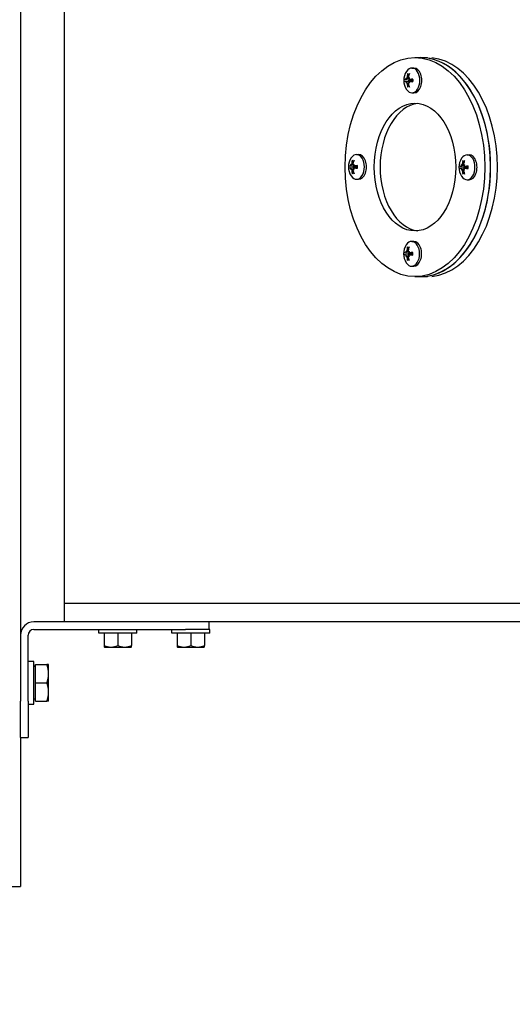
# Model space of a CAD drawing. Header units: inches. Extents: x 18 to 846, y -44 to 561.
# Tile 285 of 642: x 276.45 to 283.2, y 452.57 to 466.06. Entities that reach past the tile are written whole.
import ezdxf

# ---------------------------------------------------------------- set-up
doc = ezdxf.new("R2010")
doc.units = ezdxf.units.IN
doc.header["$LTSCALE"] = 24
doc.header["$MEASUREMENT"] = 0
doc.layers.add('Dimension (ANSI)', color=7, linetype='Continuous', lineweight=25)
doc.layers.add('Visible (ANSI)', color=7, linetype='Continuous', lineweight=30)
doc.styles.add('Note Text (ANSI)', font='tahoma.ttf')
doc.dimstyles.new('SB Fraction-16 (ANSI)', dxfattribs={"dimscale": 24, "dimtxt": 0.125, "dimasz": 0.098425, "dimexe": 0.125, "dimexo": 0.0625, "dimgap": 0.031496, "dimtad": 0, "dimtih": 1, "dimtoh": 1, "dimdec": 4, "dimrnd": 1e-08, "dimzin": 0, "dimdsep": 46, "dimlunit": 5, "dimtxsty": 'Note Text (ANSI)', "dimcen": 0.09, "dimdle": 0.393701, "dimclrd": 256, "dimclre": 256, "dimclrt": 256, "dimadec": 0, "dimazin": 3, "dimtfac": 0.96, "dimtofl": 0, "dimtmove": 0, "dimatfit": 3, "dimfxl": 1, "dimfrac": 2, "dimtolj": 1, "dimtzin": 12, "dimlwd": -1, "dimlwe": -1, "dimarcsym": 0})

# ---------------------------------------------------------------- blocks, each defined once
blk = doc.blocks.new('*D18')
at = {"layer": 'Defpoints', "color": 0, "transparency": 16777216}
for p in [(336.178, 524.056), (247.36, 404.056), (336.178, 404.056)]:
    blk.add_point(p, dxfattribs=at)
at = {"layer": 'Dimension (ANSI)', "transparency": 16777216}
for p, q in [((334.678, 524.056), (244.36, 524.056)), ((247.36, 521.694), (247.36, 466.375)), ((247.36, 406.419), (247.36, 461.738)), ((334.678, 404.056), (244.36, 404.056))]:
    blk.add_line(p, q, dxfattribs=at)
for points in [[(246.966, 521.694), (247.753, 521.694), (247.36, 524.056)], [(246.966, 406.419), (247.753, 406.419), (247.36, 404.056)]]:
    blk.add_solid(points, dxfattribs=at)
at = {"layer": 'Dimension (ANSI)', "transparency": 16777216, "insert": (244.292, 465.619), "char_height": 3, "attachment_point": 1, "style": 'Note Text (ANSI)'}
blk.add_mtext('\\A1;120', dxfattribs=at)

msp = doc.modelspace()

# ---------------------------------------------------------------- linework, layer by layer
at = {"layer": 'Visible (ANSI)'}
for p, q in [((276.45653, 470.49001), (276.45653, 457.62281)), ((277.05543, 470.05641), (277.05543, 458.05641)), ((281.8663, 465.537), (281.94682, 465.537)), ((281.94682, 465.537), (282.03812, 465.537)), ((281.82472, 465.3945), (281.8526, 465.3945)), ((281.73823, 465.23725), (281.81045, 465.22902)), ((281.74901, 465.25569), (281.78254, 465.25187)), ((281.78218, 465.25571), (281.78774, 465.25507)), ((281.79467, 465.23729), (281.8353, 465.23266)), ((281.73823, 465.21175), (281.81045, 465.21998)), ((281.74901, 465.19331), (281.78254, 465.19713)), ((281.78218, 465.19329), (281.78774, 465.19393)), ((281.79467, 465.21172), (281.8353, 465.21634)), ((281.82472, 465.0545), (281.8526, 465.0545)), ((281.06506, 464.20965), (281.09294, 464.20965)), ((282.581, 464.20436), (282.60888, 464.20436)), ((280.97857, 464.0524), (281.05079, 464.04417)), ((280.97857, 464.0269), (281.05079, 464.03513)), ((280.98935, 464.07084), (281.02288, 464.06702)), ((281.02252, 464.07086), (281.02808, 464.07023)), ((281.03501, 464.05244), (281.07564, 464.04781)), ((281.03501, 464.02687), (281.07564, 464.0315)), ((282.49451, 464.04711), (282.56673, 464.03888)), ((282.49451, 464.0216), (282.56673, 464.02983)), ((282.50529, 464.06554), (282.53882, 464.06172)), ((282.53846, 464.06556), (282.54402, 464.06493)), ((282.55095, 464.04714), (282.59158, 464.04251)), ((282.55095, 464.02157), (282.59158, 464.0262)), ((280.98935, 464.00847), (281.02288, 464.01229)), ((281.02252, 464.00845), (281.02808, 464.00908)), ((282.50529, 464.00317), (282.53882, 464.00699)), ((282.53846, 464.00315), (282.54402, 464.00378)), ((281.06506, 463.86965), (281.09294, 463.86965)), ((282.581, 463.86436), (282.60888, 463.86436)), ((281.82134, 463.01951), (281.84922, 463.01951)), ((281.73485, 462.86226), (281.80707, 462.85403)), ((281.73485, 462.83676), (281.80707, 462.84499)), ((281.74563, 462.88069), (281.77915, 462.87687)), ((281.74563, 462.81832), (281.77915, 462.82214)), ((281.7788, 462.88071), (281.78436, 462.88008)), ((281.7788, 462.8183), (281.78436, 462.81893)), ((281.79129, 462.86229), (281.83192, 462.85766)), ((281.79129, 462.83672), (281.83192, 462.84135)), ((281.82134, 462.67951), (281.84922, 462.67951)), ((281.8663, 462.537), (281.94682, 462.537)), ((281.94682, 462.537), (282.03812, 462.537)), ((297.19931, 458.05641), (277.05542, 458.05641)), ((277.05542, 458.05641), (277.05542, 457.80641)), ((277.5304, 457.80641), (276.64013, 457.80641)), ((276.64013, 457.70181), (278.72052, 457.70181)), ((297.19931, 457.80641), (277.5304, 457.80641)), ((277.53194, 457.65181), (277.53194, 457.70181)), ((278.05194, 457.65181), (278.05194, 457.70181)), ((278.53194, 457.65181), (278.53194, 457.70181)), ((279.05194, 457.70181), (278.72052, 457.70181)), ((279.04194, 457.80641), (279.04194, 457.70181)), ((279.05194, 457.65181), (279.05194, 457.70181)), ((276.45653, 457.62281), (276.45653, 456.7208)), ((276.56113, 456.7208), (276.56113, 457.62281)), ((278.05194, 457.65181), (277.53194, 457.65181)), ((277.60444, 457.65181), (277.60444, 457.48491)), ((277.79194, 457.65181), (277.79194, 457.48491)), ((277.97944, 457.65181), (277.97944, 457.48491)), ((279.05194, 457.65181), (278.53194, 457.65181)), ((278.60444, 457.65181), (278.60444, 457.48491)), ((278.79194, 457.65181), (278.79194, 457.48491)), ((278.97944, 457.65181), (278.97944, 457.48491)), ((277.60444, 457.48491), (277.60444, 457.46447)), ((277.60823, 457.46181), (277.69819, 457.46181)), ((277.69819, 457.46181), (277.88569, 457.46181)), ((277.88569, 457.46181), (277.97565, 457.46181)), ((277.97944, 457.46447), (277.97944, 457.48491)), ((278.60444, 457.48491), (278.60444, 457.46447)), ((278.60823, 457.46181), (278.69819, 457.46181)), ((278.69819, 457.46181), (278.88569, 457.46181)), ((278.88569, 457.46181), (278.97565, 457.46181)), ((278.97944, 457.46447), (278.97944, 457.48491)), ((276.63913, 457.2625), (276.56113, 457.2625)), ((276.63913, 456.67991), (276.63913, 457.2625)), ((276.66413, 457.19861), (276.63913, 457.19861)), ((276.66413, 457.196), (276.63913, 457.196)), ((276.66413, 457.22365), (276.81993, 457.22365)), ((276.66413, 457.22358), (276.66413, 457.22365)), ((276.66413, 457.22358), (276.81993, 457.22358)), ((276.66413, 457.22103), (276.66413, 457.22358)), ((276.66413, 457.22103), (276.81993, 457.22103)), ((276.66413, 457.22096), (276.66413, 457.22103)), ((276.66413, 457.22096), (276.81993, 457.22096)), ((276.66413, 456.97093), (276.66413, 457.22096)), ((276.84226, 457.221), (276.84226, 457.22361)), ((276.84226, 457.09594), (276.84226, 457.221)), ((276.84226, 456.84594), (276.84226, 457.09594)), ((276.66413, 456.72096), (276.66413, 456.97093)), ((276.66413, 456.97093), (276.81993, 456.97093)), ((276.66413, 456.746), (276.63913, 456.746)), ((276.84226, 456.721), (276.84226, 456.84594)), ((276.45653, 456.2208), (276.45653, 456.7208)), ((276.56113, 456.7208), (276.56113, 456.2208)), ((276.56113, 456.67991), (276.63913, 456.67991)), ((276.66413, 456.72096), (276.81993, 456.72096)), ((276.45653, 456.2208), (276.45653, 454.18159)), ((276.45653, 456.2208), (276.56113, 456.2208))]:
    msp.add_line(p, q, dxfattribs=at)
for centre, radius, start, end in [((281.93343, 465.2245), 0.221, 146.104293, 213.895707), ((281.17377, 464.03965), 0.221, 146.104293, 213.895707), ((282.6897, 464.03436), 0.221, 146.104293, 213.895707), ((281.93004, 462.84951), 0.221, 146.104293, 213.895707), ((276.64013, 457.62281), 0.1836, 90, 180), ((276.64013, 457.62281), 0.079, 90, 180), ((277.79194, 457.72697), 0.32259, 234.462322, 235.284996), ((277.79194, 457.72697), 0.32259, 304.715004, 305.537678), ((278.79194, 457.72697), 0.32259, 234.462322, 235.284996), ((278.79194, 457.72697), 0.32259, 304.715004, 305.537678)]:
    msp.add_arc(centre, radius, start, end, dxfattribs=at)
for major_axis in [(0, 1.5), (0, 0.875)]:
    msp.add_ellipse((281.8663, 464.037), major_axis=major_axis, ratio=0.6382918, dxfattribs=at)
for centre, major_axis, ratio, start_param, end_param in [((281.94682, 464.037), (0, 1.5), 0.6382918, 3.14159265, 6.28318531), ((281.94682, 464.037), (0, -1.5), 0.6382918, 0, 3.14159265), ((282.03843, 464.037), (0, -1.5), 0.6382918, 0.06412972, 3.07746294), ((281.82472, 465.2245), (0, 0.17), 0.6382918, 2.38181299, 7.04296497), ((281.8526, 465.2245), (0, 0.17), 0.6382918, 3.14159265, 6.28318531), ((281.93132, 465.21168), (-0.21771, 0.03569), 0.0582376, 0.25974331, 0.48495563), ((281.85637, 465.15604), (0.1296, -0.14589), 0.1125532, 3.81160209, 3.86400804), ((281.93719, 465.28268), (-0.19473, 0.01262), 0.82715532, 0.21064521, 0.26305116), ((281.726, 465.25179), (-0.02189, -0.00689), 0.43578203, 2.6169755, 2.90720155), ((281.94074, 465.22643), (0.05618, -0.21334), 0.81399498, 4.07051828, 4.2957306), ((281.92437, 465.22643), (0.04587, 0.2158), 0.70273339, 1.28835825, 1.51357057), ((281.93063, 465.15604), (0.19498, -0.00796), 0.750845, 2.3947885, 2.44719445), ((281.77091, 465.26759), (-0.02121, 0.00809), 0.40419729, 2.41685909, 2.69847912), ((281.8498, 465.28268), (-0.11144, -0.16019), 0.18886353, 4.97551307, 5.02791903), ((281.93378, 465.21168), (-0.22053, -0.00612), 0.16949919, 5.15126076, 5.37647308), ((281.93132, 465.23732), (-0.21771, -0.03569), 0.0582376, 5.79822967, 6.02344199), ((281.93719, 465.16633), (-0.19473, -0.01262), 0.82715532, 6.02013414, 6.0725401), ((281.85637, 465.29296), (-0.1296, -0.14589), 0.1125532, 5.56076992, 5.61317588), ((281.726, 465.19722), (0.02189, -0.00689), 0.43578203, 0.2343911, 0.52461719), ((281.94074, 465.22258), (-0.05618, -0.21334), 0.81399498, 5.12904736, 5.35425968), ((281.92437, 465.22258), (-0.04587, 0.2158), 0.70273339, 1.62802208, 1.8532344), ((281.93063, 465.29296), (-0.19498, -0.00796), 0.750845, 0.6943982, 0.74680416), ((281.77091, 465.18141), (0.02121, 0.00809), 0.40419729, 0.44311353, 0.7247336), ((281.8498, 465.16633), (0.11144, -0.16019), 0.18886353, 4.39685893, 4.44926489), ((281.93378, 465.23732), (0.22053, -0.00612), 0.16949919, 4.04830488, 4.2735172), ((281.83944, 465.2245), (0, 0.04718), 0.6382918, 1.47245653, 1.66913612), ((281.94682, 464.037), (0, 0.875), 0.6382918, 0.07214829, 3.06944437), ((281.06506, 464.03965), (0, 0.17), 0.6382918, 2.38181299, 7.04296497), ((281.09294, 464.03965), (0, 0.17), 0.6382918, 3.14159265, 6.28318531), ((282.581, 464.03436), (0, 0.17), 0.6382918, 2.38181299, 7.04296497), ((282.60888, 464.03436), (0, 0.17), 0.6382918, 3.14159265, 6.28318531), ((281.17166, 464.02683), (-0.21771, 0.03569), 0.0582376, 0.25974331, 0.48495563), ((281.17166, 464.05247), (-0.21771, -0.03569), 0.0582376, 5.79822967, 6.02344199), ((281.09671, 463.97119), (0.1296, -0.14589), 0.1125532, 3.81160209, 3.86400804), ((281.17753, 464.09783), (-0.19473, 0.01262), 0.82715532, 0.21064521, 0.26305116), ((280.96634, 464.06694), (-0.02189, -0.00689), 0.43578203, 2.6169755, 2.90720155), ((281.18108, 464.04158), (0.05618, -0.21334), 0.81399498, 4.07051828, 4.2957306), ((281.16471, 464.04158), (0.04587, 0.2158), 0.70273339, 1.28835825, 1.51357057), ((281.17097, 463.97119), (0.19498, -0.00796), 0.750845, 2.3947885, 2.44719445), ((281.01125, 464.08274), (-0.02121, 0.00809), 0.40419729, 2.41685909, 2.69847912), ((281.09014, 464.09783), (-0.11144, -0.16019), 0.18886353, 4.97551307, 5.02791903), ((281.17412, 464.02683), (-0.22053, -0.00612), 0.16949919, 5.15126076, 5.37647308), ((281.17412, 464.05247), (0.22053, -0.00612), 0.16949919, 4.04830488, 4.2735172), ((281.07978, 464.03965), (0, 0.04718), 0.6382918, 1.47245653, 1.66913612), ((282.6876, 464.02153), (-0.21771, 0.03569), 0.0582376, 0.25974331, 0.48495563), ((282.6876, 464.04718), (-0.21771, -0.03569), 0.0582376, 5.79822967, 6.02344199), ((282.61264, 463.9659), (0.1296, -0.14589), 0.1125532, 3.81160209, 3.86400804), ((282.69347, 464.09253), (-0.19473, 0.01262), 0.82715532, 0.21064521, 0.26305116), ((282.48227, 464.06164), (-0.02189, -0.00689), 0.43578203, 2.6169755, 2.90720155), ((282.69702, 464.03628), (0.05618, -0.21334), 0.81399498, 4.07051828, 4.2957306), ((282.68065, 464.03628), (0.04587, 0.2158), 0.70273339, 1.28835825, 1.51357057), ((282.68691, 463.9659), (0.19498, -0.00796), 0.750845, 2.3947885, 2.44719445), ((282.52719, 464.07744), (-0.02121, 0.00809), 0.40419729, 2.41685909, 2.69847912), ((282.60608, 464.09253), (-0.11144, -0.16019), 0.18886353, 4.97551307, 5.02791903), ((282.69006, 464.02153), (-0.22053, -0.00612), 0.16949919, 5.15126076, 5.37647308), ((282.69006, 464.04718), (0.22053, -0.00612), 0.16949919, 4.04830488, 4.2735172), ((282.59572, 464.03436), (0, 0.04718), 0.6382918, 1.47245653, 1.66913612), ((281.17753, 463.98148), (-0.19473, -0.01262), 0.82715532, 6.02013414, 6.0725401), ((281.09671, 464.10811), (-0.1296, -0.14589), 0.1125532, 5.56076992, 5.61317588), ((280.96634, 464.01237), (0.02189, -0.00689), 0.43578203, 0.2343911, 0.52461719), ((281.18108, 464.03773), (-0.05618, -0.21334), 0.81399498, 5.12904736, 5.35425968), ((281.16471, 464.03773), (-0.04587, 0.2158), 0.70273339, 1.62802208, 1.8532344), ((281.17097, 464.10811), (-0.19498, -0.00796), 0.750845, 0.6943982, 0.74680416), ((281.01125, 463.99657), (0.02121, 0.00809), 0.40419729, 0.44311353, 0.7247336), ((281.09014, 463.98148), (0.11144, -0.16019), 0.18886353, 4.39685893, 4.44926489), ((282.69347, 463.97618), (-0.19473, -0.01262), 0.82715532, 6.02013414, 6.0725401), ((282.61264, 464.10281), (-0.1296, -0.14589), 0.1125532, 5.56076992, 5.61317588), ((282.48227, 464.00707), (0.02189, -0.00689), 0.43578203, 0.2343911, 0.52461719), ((282.69702, 464.03243), (-0.05618, -0.21334), 0.81399498, 5.12904736, 5.35425968), ((282.68065, 464.03243), (-0.04587, 0.2158), 0.70273339, 1.62802208, 1.8532344), ((282.68691, 464.10281), (-0.19498, -0.00796), 0.750845, 0.6943982, 0.74680416), ((282.52719, 463.99127), (0.02121, 0.00809), 0.40419729, 0.44311353, 0.7247336), ((282.60608, 463.97618), (0.11144, -0.16019), 0.18886353, 4.39685893, 4.44926489), ((281.82134, 462.84951), (0, 0.17), 0.6382918, 2.38181299, 7.04296497), ((281.93736, 462.85143), (0.05618, -0.21334), 0.81399498, 4.07051828, 4.2957306), ((281.92099, 462.85143), (0.04587, 0.2158), 0.70273339, 1.28835825, 1.51357057), ((281.84922, 462.84951), (0, 0.17), 0.6382918, 3.14159265, 6.28318531), ((281.92794, 462.83669), (-0.21771, 0.03569), 0.0582376, 0.25974331, 0.48495563), ((281.92794, 462.86233), (-0.21771, -0.03569), 0.0582376, 5.79822967, 6.02344199), ((281.85298, 462.78105), (0.1296, -0.14589), 0.1125532, 3.81160209, 3.86400804), ((281.93381, 462.90768), (-0.19473, 0.01262), 0.82715532, 0.21064521, 0.26305116), ((281.93381, 462.79133), (-0.19473, -0.01262), 0.82715532, 6.02013414, 6.0725401), ((281.85298, 462.91797), (-0.1296, -0.14589), 0.1125532, 5.56076992, 5.61317588), ((281.72261, 462.87679), (-0.02189, -0.00689), 0.43578203, 2.6169755, 2.90720155), ((281.72261, 462.82222), (0.02189, -0.00689), 0.43578203, 0.2343911, 0.52461719), ((281.92725, 462.78105), (0.19498, -0.00796), 0.750845, 2.3947885, 2.44719445), ((281.76753, 462.89259), (-0.02121, 0.00809), 0.40419729, 2.41685909, 2.69847912), ((281.92725, 462.91797), (-0.19498, -0.00796), 0.750845, 0.6943982, 0.74680416), ((281.76753, 462.80642), (0.02121, 0.00809), 0.40419729, 0.44311353, 0.7247336), ((281.84642, 462.90768), (-0.11144, -0.16019), 0.18886353, 4.97551307, 5.02791903), ((281.84642, 462.79133), (0.11144, -0.16019), 0.18886353, 4.39685893, 4.44926489), ((281.9304, 462.83669), (-0.22053, -0.00612), 0.16949919, 5.15126076, 5.37647308), ((281.9304, 462.86233), (0.22053, -0.00612), 0.16949919, 4.04830488, 4.2735172), ((281.83606, 462.84951), (0, 0.04718), 0.6382918, 1.47245653, 1.66913612), ((281.93736, 462.84758), (-0.05618, -0.21334), 0.81399498, 5.12904736, 5.35425968), ((281.92099, 462.84758), (-0.04587, 0.2158), 0.70273339, 1.62802208, 1.8532344), ((277.69819, 457.72697), (0, -0.26517), 0.8660254, 5.86265097, 6.28318531), ((277.69819, 457.72697), (0, -0.26517), 0.8660254, 0, 0.42053434), ((277.88569, 457.72697), (0, -0.26517), 0.8660254, 5.86265097, 6.28318531), ((277.88569, 457.72697), (0, -0.26517), 0.8660254, 0, 0.42053434), ((278.69819, 457.72697), (0, -0.26517), 0.8660254, 5.86265097, 6.28318531), ((278.69819, 457.72697), (0, -0.26517), 0.8660254, 0, 0.42053434), ((278.88569, 457.72697), (0, -0.26517), 0.8660254, 5.86265097, 6.28318531), ((278.88569, 457.72697), (0, -0.26517), 0.8660254, 0, 0.42053434), ((276.34283, 454.18159), (0.1137, 0), 0.00024343, 4.71238898, 6.28318531)]:
    msp.add_ellipse(centre, major_axis=major_axis, ratio=ratio, start_param=start_param, end_param=end_param, dxfattribs=at)
for points, knots in [([(281.74645, 465.25297), (281.74643, 465.25216), (281.74639, 465.25135), (281.74614, 465.24891), (281.74581, 465.24715), (281.74486, 465.24391), (281.74423, 465.24242), (281.74289, 465.24006), (281.74208, 465.23902), (281.74039, 465.23763), (281.73951, 465.23727), (281.7384, 465.23722), (281.73807, 465.23726), (281.73775, 465.23735)], [-0.1901456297, -0.1901456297, -0.1901456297, -0.1901456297, -0.1840903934, -0.1840903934, -0.1714561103, -0.1714561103, -0.1588218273, -0.1588218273, -0.146040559, -0.146040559, -0.1332592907, -0.1332592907, -0.1280140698, -0.1280140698, -0.1280140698, -0.1280140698]), ([(281.7592, 465.27095), (281.75905, 465.2693), (281.75871, 465.26748), (281.75767, 465.26402), (281.75696, 465.26238), (281.75543, 465.25971), (281.75452, 465.25849), (281.75258, 465.25668), (281.75156, 465.25609), (281.74985, 465.25561), (281.74903, 465.25561), (281.74828, 465.25584)], [0, 0, 0, 0, 0.0130054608, 0.0130054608, 0.0260109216, 0.0260109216, 0.0386519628, 0.0386519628, 0.0512930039, 0.0512930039, 0.0619799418, 0.0619799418, 0.0619799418, 0.0619799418]), ([(281.77212, 465.30684), (281.77145, 465.30722), (281.77075, 465.30776), (281.76955, 465.30903), (281.7689, 465.31001), (281.76809, 465.31185), (281.76778, 465.31303), (281.76759, 465.31503), (281.76767, 465.31621), (281.76793, 465.31727), (281.76797, 465.3174), (281.768, 465.31752)], [0.0709805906, 0.0709805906, 0.0709805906, 0.0709805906, 0.0772959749, 0.0772959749, 0.0850011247, 0.0850011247, 0.0927131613, 0.0927131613, 0.1004299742, 0.1004299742, 0.1014788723, 0.1014788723, 0.1014788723, 0.1014788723]), ([(281.78463, 465.25584), (281.78401, 465.25571), (281.78341, 465.25565), (281.78163, 465.25569), (281.7804, 465.25604), (281.77824, 465.2574), (281.77732, 465.25841), (281.77596, 465.26076), (281.77544, 465.26224), (281.77493, 465.26549), (281.77495, 465.26725), (281.77528, 465.26956), (281.77542, 465.27026), (281.77559, 465.27095)], [-0.1901456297, -0.1901456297, -0.1901456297, -0.1901456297, -0.1840903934, -0.1840903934, -0.1714561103, -0.1714561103, -0.1588218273, -0.1588218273, -0.146040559, -0.146040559, -0.1332592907, -0.1332592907, -0.1280140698, -0.1280140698, -0.1280140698, -0.1280140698]), ([(281.79704, 465.23735), (281.7957, 465.23713), (281.79426, 465.23722), (281.79159, 465.23813), (281.79036, 465.23895), (281.78842, 465.24098), (281.78757, 465.2423), (281.78641, 465.24532), (281.7861, 465.24702), (281.786, 465.25003), (281.78614, 465.25152), (281.78646, 465.25297)], [-0.2102606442, -0.2102606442, -0.2102606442, -0.2102606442, -0.1972551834, -0.1972551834, -0.1842497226, -0.1842497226, -0.1716086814, -0.1716086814, -0.1589676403, -0.1589676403, -0.1482807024, -0.1482807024, -0.1482807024, -0.1482807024]), ([(281.82683, 465.23362), (281.8258, 465.23273), (281.82467, 465.23198), (281.82173, 465.23041), (281.81961, 465.22967), (281.81524, 465.22885), (281.81299, 465.22878), (281.81093, 465.22897), (281.81077, 465.22899), (281.81061, 465.229), (281.81045, 465.22902)], [-0.0444963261, -0.0444963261, -0.0444963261, -0.0444963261, -0.0339696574, -0.0339696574, -0.0169848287, -0.0169848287, 0, 0, 0, 0.0013276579, 0.0013276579, 0.0013276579, 0.0013276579]), ([(281.83446, 465.24151), (281.83445, 465.24165), (281.83457, 465.24181), (281.83509, 465.24212), (281.83565, 465.24231), (281.83693, 465.24261), (281.83787, 465.24277), (281.83888, 465.24289), (281.83901, 465.2429), (281.83913, 465.24292)], [0.0789640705, 0.0789640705, 0.0789640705, 0.0789640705, 0.0850011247, 0.0850011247, 0.0927131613, 0.0927131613, 0.1004299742, 0.1004299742, 0.1014788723, 0.1014788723, 0.1014788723, 0.1014788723]), ([(281.83446, 465.24151), (281.83475, 465.23928), (281.83498, 465.23702), (281.83533, 465.23249), (281.83544, 465.23021), (281.83556, 465.22564), (281.83556, 465.22336), (281.83544, 465.21879), (281.83533, 465.21651), (281.83498, 465.21198), (281.83475, 465.20973), (281.83446, 465.20749)], [4.513337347, 4.513337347, 4.513337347, 4.513337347, 4.592958, 4.592958, 4.672578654, 4.672578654, 4.752199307, 4.752199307, 4.83181996, 4.83181996, 4.911440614, 4.911440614, 4.911440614, 4.911440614]), ([(281.73775, 465.21166), (281.73852, 465.21187), (281.7394, 465.21178), (281.74114, 465.21087), (281.74201, 465.21005), (281.74348, 465.20803), (281.74418, 465.2067), (281.74533, 465.20368), (281.74578, 465.20198), (281.74629, 465.19897), (281.74643, 465.19748), (281.74645, 465.19603)], [-0.2102606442, -0.2102606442, -0.2102606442, -0.2102606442, -0.1972551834, -0.1972551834, -0.1842497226, -0.1842497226, -0.1716086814, -0.1716086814, -0.1589676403, -0.1589676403, -0.1482807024, -0.1482807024, -0.1482807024, -0.1482807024]), ([(281.74828, 465.19316), (281.7487, 465.19329), (281.74913, 465.19335), (281.75047, 465.19331), (281.75148, 465.19297), (281.75347, 465.19161), (281.75444, 465.19059), (281.7561, 465.18825), (281.7569, 465.18676), (281.75817, 465.18352), (281.75865, 465.18176), (281.75904, 465.17944), (281.75913, 465.17875), (281.7592, 465.17805)], [-0.1901456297, -0.1901456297, -0.1901456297, -0.1901456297, -0.1840903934, -0.1840903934, -0.1714561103, -0.1714561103, -0.1588218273, -0.1588218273, -0.146040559, -0.146040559, -0.1332592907, -0.1332592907, -0.1280140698, -0.1280140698, -0.1280140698, -0.1280140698]), ([(281.768, 465.13148), (281.76797, 465.13161), (281.76793, 465.13173), (281.76767, 465.13279), (281.76759, 465.13397), (281.76778, 465.13598), (281.76809, 465.13715), (281.7689, 465.13899), (281.76955, 465.13998), (281.77075, 465.14124), (281.77145, 465.14178), (281.77212, 465.14216)], [0.0221920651, 0.0221920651, 0.0221920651, 0.0221920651, 0.0232409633, 0.0232409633, 0.0309577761, 0.0309577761, 0.0386698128, 0.0386698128, 0.0463749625, 0.0463749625, 0.0526903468, 0.0526903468, 0.0526903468, 0.0526903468]), ([(281.77559, 465.17805), (281.77517, 465.17971), (281.77495, 465.18152), (281.77507, 465.18498), (281.77541, 465.18662), (281.77646, 465.1893), (281.77724, 465.19051), (281.77916, 465.19232), (281.78031, 465.19292), (281.78244, 465.19339), (281.78353, 465.19339), (281.78463, 465.19316)], [-0.2102606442, -0.2102606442, -0.2102606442, -0.2102606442, -0.1972551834, -0.1972551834, -0.1842497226, -0.1842497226, -0.1716086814, -0.1716086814, -0.1589676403, -0.1589676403, -0.1482807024, -0.1482807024, -0.1482807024, -0.1482807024]), ([(281.78646, 465.19603), (281.78628, 465.19684), (281.78616, 465.19765), (281.78596, 465.20009), (281.78607, 465.20185), (281.78685, 465.20509), (281.78752, 465.20658), (281.78917, 465.20895), (281.79026, 465.20998), (281.79271, 465.21137), (281.79408, 465.21173), (281.79593, 465.21178), (281.79648, 465.21174), (281.79704, 465.21166)], [-0.1901461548, -0.1901461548, -0.1901461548, -0.1901461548, -0.1840909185, -0.1840909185, -0.1714566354, -0.1714566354, -0.1588223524, -0.1588223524, -0.1460410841, -0.1460410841, -0.1332598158, -0.1332598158, -0.1280145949, -0.1280145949, -0.1280145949, -0.1280145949]), ([(281.81045, 465.21998), (281.81061, 465.22), (281.81077, 465.22002), (281.81299, 465.22022), (281.81524, 465.22015), (281.81961, 465.21933), (281.82173, 465.21859), (281.82467, 465.21702), (281.8258, 465.21627), (281.82683, 465.21538)], [-0.1269438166, -0.1269438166, -0.1269438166, -0.1269438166, -0.1256161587, -0.1256161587, -0.10863133, -0.10863133, -0.0916465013, -0.0916465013, -0.0811198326, -0.0811198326, -0.0811198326, -0.0811198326]), ([(281.83913, 465.20608), (281.83901, 465.2061), (281.83888, 465.20611), (281.83787, 465.20623), (281.83693, 465.20639), (281.83565, 465.20669), (281.83509, 465.20689), (281.83457, 465.20719), (281.83445, 465.20735), (281.83446, 465.20749)], [0.0221920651, 0.0221920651, 0.0221920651, 0.0221920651, 0.0232409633, 0.0232409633, 0.0309577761, 0.0309577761, 0.0386698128, 0.0386698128, 0.044706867, 0.044706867, 0.044706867, 0.044706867]), ([(280.98679, 464.06812), (280.98677, 464.06731), (280.98673, 464.0665), (280.98648, 464.06407), (280.98615, 464.0623), (280.9852, 464.05906), (280.98457, 464.05757), (280.98323, 464.05521), (280.98242, 464.05417), (280.98073, 464.05278), (280.97985, 464.05242), (280.97874, 464.05237), (280.97841, 464.05241), (280.97809, 464.0525)], [-0.1901461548, -0.1901461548, -0.1901461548, -0.1901461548, -0.1840909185, -0.1840909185, -0.1714566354, -0.1714566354, -0.1588223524, -0.1588223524, -0.1460410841, -0.1460410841, -0.1332598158, -0.1332598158, -0.1280145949, -0.1280145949, -0.1280145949, -0.1280145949]), ([(280.97809, 464.02681), (280.97886, 464.02702), (280.97974, 464.02693), (280.98148, 464.02602), (280.98235, 464.0252), (280.98382, 464.02318), (280.98452, 464.02185), (280.98567, 464.01883), (280.98612, 464.01713), (280.98663, 464.01412), (280.98676, 464.01263), (280.98679, 464.01118)], [0, 0, 0, 0, 0.0130054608, 0.0130054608, 0.0260109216, 0.0260109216, 0.0386519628, 0.0386519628, 0.0512930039, 0.0512930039, 0.0619836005, 0.0619836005, 0.0619836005, 0.0619836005]), ([(280.99954, 464.0861), (280.99939, 464.08445), (280.99905, 464.08263), (280.99801, 464.07917), (280.9973, 464.07753), (280.99577, 464.07486), (280.99486, 464.07364), (280.99292, 464.07183), (280.9919, 464.07124), (280.99019, 464.07076), (280.98937, 464.07076), (280.98862, 464.071)], [-0.210260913, -0.210260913, -0.210260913, -0.210260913, -0.1972554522, -0.1972554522, -0.1842499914, -0.1842499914, -0.1716089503, -0.1716089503, -0.1589679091, -0.1589679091, -0.1482809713, -0.1482809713, -0.1482809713, -0.1482809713]), ([(281.01246, 464.12199), (281.01179, 464.12237), (281.01109, 464.12291), (281.00989, 464.12418), (281.00924, 464.12517), (281.00843, 464.127), (281.00812, 464.12818), (281.00793, 464.13018), (281.00801, 464.13136), (281.00827, 464.13242), (281.00831, 464.13255), (281.00834, 464.13268)], [0.0709805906, 0.0709805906, 0.0709805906, 0.0709805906, 0.0772959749, 0.0772959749, 0.0850011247, 0.0850011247, 0.0927131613, 0.0927131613, 0.1004299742, 0.1004299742, 0.1014788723, 0.1014788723, 0.1014788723, 0.1014788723]), ([(281.02497, 464.071), (281.02435, 464.07086), (281.02375, 464.0708), (281.02197, 464.07084), (281.02074, 464.07119), (281.01858, 464.07255), (281.01766, 464.07356), (281.0163, 464.07591), (281.01578, 464.07739), (281.01527, 464.08064), (281.01529, 464.0824), (281.01562, 464.08471), (281.01576, 464.08541), (281.01593, 464.0861)], [-0.1901456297, -0.1901456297, -0.1901456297, -0.1901456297, -0.1840903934, -0.1840903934, -0.1714561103, -0.1714561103, -0.1588218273, -0.1588218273, -0.146040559, -0.146040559, -0.1332592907, -0.1332592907, -0.1280140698, -0.1280140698, -0.1280140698, -0.1280140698]), ([(281.0268, 464.01118), (281.02662, 464.01199), (281.0265, 464.0128), (281.0263, 464.01524), (281.02641, 464.017), (281.02719, 464.02025), (281.02786, 464.02173), (281.02951, 464.0241), (281.0306, 464.02513), (281.03305, 464.02652), (281.03442, 464.02688), (281.03627, 464.02693), (281.03682, 464.0269), (281.03738, 464.02681)], [-0.1901456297, -0.1901456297, -0.1901456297, -0.1901456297, -0.1840903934, -0.1840903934, -0.1714561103, -0.1714561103, -0.1588218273, -0.1588218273, -0.146040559, -0.146040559, -0.1332592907, -0.1332592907, -0.1280140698, -0.1280140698, -0.1280140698, -0.1280140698]), ([(281.03738, 464.0525), (281.03604, 464.05228), (281.0346, 464.05237), (281.03193, 464.05329), (281.0307, 464.0541), (281.02876, 464.05613), (281.02791, 464.05745), (281.02675, 464.06047), (281.02644, 464.06217), (281.02634, 464.06519), (281.02648, 464.06667), (281.0268, 464.06812)], [-0.2102606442, -0.2102606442, -0.2102606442, -0.2102606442, -0.1972551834, -0.1972551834, -0.1842497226, -0.1842497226, -0.1716086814, -0.1716086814, -0.1589676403, -0.1589676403, -0.1482807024, -0.1482807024, -0.1482807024, -0.1482807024]), ([(281.06717, 464.04877), (281.06614, 464.04788), (281.06501, 464.04713), (281.06207, 464.04556), (281.05995, 464.04482), (281.05558, 464.044), (281.05333, 464.04393), (281.05127, 464.04412), (281.05111, 464.04414), (281.05095, 464.04416), (281.05079, 464.04417)], [-0.0444963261, -0.0444963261, -0.0444963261, -0.0444963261, -0.0339696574, -0.0339696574, -0.0169848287, -0.0169848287, 0, 0, 0, 0.0013276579, 0.0013276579, 0.0013276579, 0.0013276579]), ([(281.05079, 464.03513), (281.05095, 464.03515), (281.05111, 464.03517), (281.05333, 464.03537), (281.05558, 464.0353), (281.05995, 464.03448), (281.06207, 464.03374), (281.06501, 464.03218), (281.06614, 464.03142), (281.06717, 464.03053)], [-0.1269438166, -0.1269438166, -0.1269438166, -0.1269438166, -0.1256161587, -0.1256161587, -0.10863133, -0.10863133, -0.0916465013, -0.0916465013, -0.0811198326, -0.0811198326, -0.0811198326, -0.0811198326]), ([(281.0748, 464.05666), (281.07479, 464.0568), (281.07491, 464.05696), (281.07543, 464.05727), (281.07599, 464.05746), (281.07727, 464.05777), (281.07821, 464.05792), (281.07922, 464.05804), (281.07935, 464.05806), (281.07947, 464.05807)], [0.0789640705, 0.0789640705, 0.0789640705, 0.0789640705, 0.0850011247, 0.0850011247, 0.0927131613, 0.0927131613, 0.1004299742, 0.1004299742, 0.1014788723, 0.1014788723, 0.1014788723, 0.1014788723]), ([(281.07947, 464.02124), (281.07935, 464.02125), (281.07922, 464.02126), (281.07821, 464.02138), (281.07727, 464.02154), (281.07599, 464.02184), (281.07543, 464.02204), (281.07491, 464.02234), (281.07479, 464.0225), (281.0748, 464.02264)], [0.0221920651, 0.0221920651, 0.0221920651, 0.0221920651, 0.0232409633, 0.0232409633, 0.0309577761, 0.0309577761, 0.0386698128, 0.0386698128, 0.044706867, 0.044706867, 0.044706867, 0.044706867]), ([(281.0748, 464.05666), (281.07509, 464.05443), (281.07532, 464.05217), (281.07567, 464.04764), (281.07578, 464.04536), (281.0759, 464.0408), (281.0759, 464.03851), (281.07578, 464.03394), (281.07567, 464.03167), (281.07532, 464.02713), (281.07509, 464.02488), (281.0748, 464.02264)], [4.513337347, 4.513337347, 4.513337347, 4.513337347, 4.592958, 4.592958, 4.672578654, 4.672578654, 4.752199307, 4.752199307, 4.83181996, 4.83181996, 4.911440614, 4.911440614, 4.911440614, 4.911440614]), ([(282.50273, 464.06283), (282.50271, 464.06202), (282.50267, 464.0612), (282.50242, 464.05877), (282.50209, 464.05701), (282.50114, 464.05376), (282.50051, 464.05228), (282.49917, 464.04991), (282.49836, 464.04888), (282.49667, 464.04749), (282.49579, 464.04713), (282.49468, 464.04708), (282.49435, 464.04711), (282.49403, 464.0472)], [-0.1901456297, -0.1901456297, -0.1901456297, -0.1901456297, -0.1840903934, -0.1840903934, -0.1714561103, -0.1714561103, -0.1588218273, -0.1588218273, -0.146040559, -0.146040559, -0.1332592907, -0.1332592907, -0.1280140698, -0.1280140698, -0.1280140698, -0.1280140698]), ([(282.49403, 464.02151), (282.4948, 464.02173), (282.49568, 464.02163), (282.49742, 464.02072), (282.49828, 464.01991), (282.49976, 464.01788), (282.50046, 464.01656), (282.50161, 464.01353), (282.50206, 464.01184), (282.50256, 464.00882), (282.5027, 464.00734), (282.50273, 464.00588)], [-0.210260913, -0.210260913, -0.210260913, -0.210260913, -0.1972554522, -0.1972554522, -0.1842499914, -0.1842499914, -0.1716089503, -0.1716089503, -0.1589679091, -0.1589679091, -0.1482809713, -0.1482809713, -0.1482809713, -0.1482809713]), ([(282.51548, 464.0808), (282.51533, 464.07915), (282.51499, 464.07734), (282.51394, 464.07388), (282.51324, 464.07223), (282.51171, 464.06956), (282.5108, 464.06835), (282.50886, 464.06654), (282.50784, 464.06594), (282.50612, 464.06547), (282.50531, 464.06546), (282.50456, 464.0657)], [-0.2102613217, -0.2102613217, -0.2102613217, -0.2102613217, -0.1972558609, -0.1972558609, -0.1842504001, -0.1842504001, -0.1716093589, -0.1716093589, -0.1589683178, -0.1589683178, -0.1482813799, -0.1482813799, -0.1482813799, -0.1482813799]), ([(282.5284, 464.11669), (282.52773, 464.11708), (282.52703, 464.11762), (282.52583, 464.11888), (282.52518, 464.11987), (282.52437, 464.12171), (282.52406, 464.12288), (282.52387, 464.12488), (282.52395, 464.12607), (282.52421, 464.12712), (282.52424, 464.12725), (282.52428, 464.12738)], [0.0709805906, 0.0709805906, 0.0709805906, 0.0709805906, 0.0772959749, 0.0772959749, 0.0850011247, 0.0850011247, 0.0927131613, 0.0927131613, 0.1004299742, 0.1004299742, 0.1014788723, 0.1014788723, 0.1014788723, 0.1014788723]), ([(282.54091, 464.0657), (282.54029, 464.06557), (282.53969, 464.06551), (282.53791, 464.06554), (282.53668, 464.06589), (282.53452, 464.06725), (282.5336, 464.06827), (282.53224, 464.07061), (282.53172, 464.0721), (282.53121, 464.07534), (282.53123, 464.0771), (282.53156, 464.07942), (282.5317, 464.08011), (282.53187, 464.0808)], [-0.1901456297, -0.1901456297, -0.1901456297, -0.1901456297, -0.1840903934, -0.1840903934, -0.1714561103, -0.1714561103, -0.1588218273, -0.1588218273, -0.146040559, -0.146040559, -0.1332592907, -0.1332592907, -0.1280140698, -0.1280140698, -0.1280140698, -0.1280140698]), ([(282.54274, 464.00588), (282.54256, 464.00669), (282.54243, 464.00751), (282.54224, 464.00994), (282.54235, 464.0117), (282.54313, 464.01495), (282.5438, 464.01643), (282.54545, 464.0188), (282.54654, 464.01983), (282.54899, 464.02123), (282.55036, 464.02158), (282.5522, 464.02164), (282.55276, 464.0216), (282.55332, 464.02151)], [-0.1901461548, -0.1901461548, -0.1901461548, -0.1901461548, -0.1840909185, -0.1840909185, -0.1714566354, -0.1714566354, -0.1588223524, -0.1588223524, -0.1460410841, -0.1460410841, -0.1332598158, -0.1332598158, -0.1280145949, -0.1280145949, -0.1280145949, -0.1280145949]), ([(282.55332, 464.0472), (282.55198, 464.04699), (282.55054, 464.04708), (282.54787, 464.04799), (282.54664, 464.04881), (282.5447, 464.05083), (282.54385, 464.05216), (282.54269, 464.05518), (282.54238, 464.05688), (282.54228, 464.05989), (282.54241, 464.06138), (282.54274, 464.06283)], [0, 0, 0, 0, 0.0130054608, 0.0130054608, 0.0260109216, 0.0260109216, 0.0386519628, 0.0386519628, 0.0512930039, 0.0512930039, 0.0619799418, 0.0619799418, 0.0619799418, 0.0619799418]), ([(282.58311, 464.04348), (282.58208, 464.04259), (282.58095, 464.04183), (282.57801, 464.04027), (282.57589, 464.03952), (282.57152, 464.03871), (282.56927, 464.03863), (282.56721, 464.03883), (282.56705, 464.03884), (282.56689, 464.03886), (282.56673, 464.03888)], [-0.0444963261, -0.0444963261, -0.0444963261, -0.0444963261, -0.0339696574, -0.0339696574, -0.0169848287, -0.0169848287, 0, 0, 0, 0.0013276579, 0.0013276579, 0.0013276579, 0.0013276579]), ([(282.56673, 464.02983), (282.56689, 464.02985), (282.56705, 464.02987), (282.56927, 464.03008), (282.57152, 464.03), (282.57589, 464.02919), (282.57801, 464.02845), (282.58095, 464.02688), (282.58208, 464.02612), (282.58311, 464.02523)], [-0.1269438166, -0.1269438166, -0.1269438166, -0.1269438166, -0.1256161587, -0.1256161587, -0.10863133, -0.10863133, -0.0916465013, -0.0916465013, -0.0811198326, -0.0811198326, -0.0811198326, -0.0811198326]), ([(282.59074, 464.05136), (282.59073, 464.05151), (282.59085, 464.05166), (282.59136, 464.05197), (282.59193, 464.05217), (282.59321, 464.05247), (282.59415, 464.05263), (282.59516, 464.05274), (282.59528, 464.05276), (282.59541, 464.05277)], [0.0789640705, 0.0789640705, 0.0789640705, 0.0789640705, 0.0850011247, 0.0850011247, 0.0927131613, 0.0927131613, 0.1004299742, 0.1004299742, 0.1014788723, 0.1014788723, 0.1014788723, 0.1014788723]), ([(282.59074, 464.05136), (282.59103, 464.04913), (282.59126, 464.04688), (282.5916, 464.04234), (282.59172, 464.04006), (282.59184, 464.0355), (282.59184, 464.03321), (282.59172, 464.02865), (282.5916, 464.02637), (282.59126, 464.02184), (282.59103, 464.01958), (282.59074, 464.01735)], [4.513337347, 4.513337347, 4.513337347, 4.513337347, 4.592958, 4.592958, 4.672578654, 4.672578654, 4.752199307, 4.752199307, 4.83181996, 4.83181996, 4.911440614, 4.911440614, 4.911440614, 4.911440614]), ([(280.98862, 464.00831), (280.98904, 464.00844), (280.98947, 464.0085), (280.99081, 464.00846), (280.99182, 464.00812), (280.99381, 464.00676), (280.99478, 464.00574), (280.99644, 464.0034), (280.99724, 464.00191), (280.99851, 463.99867), (280.99899, 463.99691), (280.99938, 463.99459), (280.99947, 463.9939), (280.99954, 463.9932)], [-0.1901456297, -0.1901456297, -0.1901456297, -0.1901456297, -0.1840903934, -0.1840903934, -0.1714561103, -0.1714561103, -0.1588218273, -0.1588218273, -0.146040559, -0.146040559, -0.1332592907, -0.1332592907, -0.1280140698, -0.1280140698, -0.1280140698, -0.1280140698]), ([(281.00834, 463.94663), (281.00831, 463.94676), (281.00827, 463.94689), (281.00801, 463.94794), (281.00793, 463.94912), (281.00812, 463.95113), (281.00843, 463.9523), (281.00924, 463.95414), (281.00989, 463.95513), (281.01109, 463.95639), (281.01179, 463.95693), (281.01246, 463.95731)], [0.0221920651, 0.0221920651, 0.0221920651, 0.0221920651, 0.0232409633, 0.0232409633, 0.0309577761, 0.0309577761, 0.0386698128, 0.0386698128, 0.0463749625, 0.0463749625, 0.0526903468, 0.0526903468, 0.0526903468, 0.0526903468]), ([(281.01593, 463.9932), (281.01551, 463.99486), (281.01529, 463.99667), (281.01541, 464.00013), (281.01575, 464.00177), (281.0168, 464.00445), (281.01758, 464.00566), (281.0195, 464.00747), (281.02065, 464.00807), (281.02278, 464.00854), (281.02387, 464.00855), (281.02497, 464.00831)], [-0.2102606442, -0.2102606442, -0.2102606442, -0.2102606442, -0.1972551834, -0.1972551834, -0.1842497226, -0.1842497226, -0.1716086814, -0.1716086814, -0.1589676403, -0.1589676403, -0.1482807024, -0.1482807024, -0.1482807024, -0.1482807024]), ([(282.50456, 464.00301), (282.50498, 464.00314), (282.50541, 464.0032), (282.50675, 464.00317), (282.50776, 464.00282), (282.50975, 464.00146), (282.51072, 464.00044), (282.51238, 463.9981), (282.51318, 463.99662), (282.51445, 463.99337), (282.51493, 463.99161), (282.51532, 463.98929), (282.51541, 463.9886), (282.51548, 463.98791)], [-0.1901461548, -0.1901461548, -0.1901461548, -0.1901461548, -0.1840909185, -0.1840909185, -0.1714566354, -0.1714566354, -0.1588223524, -0.1588223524, -0.1460410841, -0.1460410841, -0.1332598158, -0.1332598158, -0.1280145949, -0.1280145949, -0.1280145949, -0.1280145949]), ([(282.52428, 463.94133), (282.52424, 463.94146), (282.52421, 463.94159), (282.52395, 463.94265), (282.52387, 463.94383), (282.52406, 463.94583), (282.52437, 463.94701), (282.52518, 463.94884), (282.52583, 463.94983), (282.52703, 463.9511), (282.52773, 463.95164), (282.5284, 463.95202)], [0.0221920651, 0.0221920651, 0.0221920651, 0.0221920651, 0.0232409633, 0.0232409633, 0.0309577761, 0.0309577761, 0.0386698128, 0.0386698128, 0.0463749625, 0.0463749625, 0.0526903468, 0.0526903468, 0.0526903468, 0.0526903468]), ([(282.53187, 463.98791), (282.53145, 463.98956), (282.53123, 463.99138), (282.53135, 463.99483), (282.53169, 463.99648), (282.53274, 463.99915), (282.53352, 464.00037), (282.53544, 464.00218), (282.53659, 464.00277), (282.53872, 464.00325), (282.53981, 464.00325), (282.54091, 464.00301)], [-0.2102613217, -0.2102613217, -0.2102613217, -0.2102613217, -0.1972558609, -0.1972558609, -0.1842504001, -0.1842504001, -0.1716093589, -0.1716093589, -0.1589683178, -0.1589683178, -0.1482813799, -0.1482813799, -0.1482813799, -0.1482813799]), ([(282.59541, 464.01594), (282.59528, 464.01595), (282.59516, 464.01597), (282.59415, 464.01609), (282.59321, 464.01624), (282.59193, 464.01654), (282.59136, 464.01674), (282.59085, 464.01705), (282.59073, 464.0172), (282.59074, 464.01735)], [0.0221920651, 0.0221920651, 0.0221920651, 0.0221920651, 0.0232409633, 0.0232409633, 0.0309577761, 0.0309577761, 0.0386698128, 0.0386698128, 0.044706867, 0.044706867, 0.044706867, 0.044706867]), ([(281.76874, 462.93185), (281.76807, 462.93223), (281.76737, 462.93277), (281.76617, 462.93403), (281.76552, 462.93502), (281.76471, 462.93686), (281.7644, 462.93803), (281.76421, 462.94003), (281.76429, 462.94122), (281.76455, 462.94227), (281.76458, 462.9424), (281.76462, 462.94253)], [0.0709805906, 0.0709805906, 0.0709805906, 0.0709805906, 0.0772959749, 0.0772959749, 0.0850011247, 0.0850011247, 0.0927131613, 0.0927131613, 0.1004299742, 0.1004299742, 0.1014788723, 0.1014788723, 0.1014788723, 0.1014788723]), ([(281.74307, 462.87798), (281.74305, 462.87717), (281.74301, 462.87636), (281.74276, 462.87392), (281.74243, 462.87216), (281.74148, 462.86891), (281.74085, 462.86743), (281.73951, 462.86506), (281.7387, 462.86403), (281.73701, 462.86264), (281.73613, 462.86228), (281.73502, 462.86223), (281.73469, 462.86226), (281.73437, 462.86235)], [-0.1901456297, -0.1901456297, -0.1901456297, -0.1901456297, -0.1840903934, -0.1840903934, -0.1714561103, -0.1714561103, -0.1588218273, -0.1588218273, -0.146040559, -0.146040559, -0.1332592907, -0.1332592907, -0.1280140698, -0.1280140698, -0.1280140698, -0.1280140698]), ([(281.73437, 462.83666), (281.73514, 462.83688), (281.73602, 462.83679), (281.73776, 462.83587), (281.73862, 462.83506), (281.7401, 462.83303), (281.7408, 462.83171), (281.74195, 462.82868), (281.7424, 462.82699), (281.7429, 462.82397), (281.74304, 462.82249), (281.74307, 462.82103)], [-0.2102606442, -0.2102606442, -0.2102606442, -0.2102606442, -0.1972551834, -0.1972551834, -0.1842497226, -0.1842497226, -0.1716086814, -0.1716086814, -0.1589676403, -0.1589676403, -0.1482807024, -0.1482807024, -0.1482807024, -0.1482807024]), ([(281.75582, 462.89596), (281.75567, 462.8943), (281.75533, 462.89249), (281.75428, 462.88903), (281.75358, 462.88739), (281.75205, 462.88471), (281.75114, 462.8835), (281.7492, 462.88169), (281.74818, 462.88109), (281.74646, 462.88062), (281.74565, 462.88061), (281.7449, 462.88085)], [-0.2102606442, -0.2102606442, -0.2102606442, -0.2102606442, -0.1972551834, -0.1972551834, -0.1842497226, -0.1842497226, -0.1716086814, -0.1716086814, -0.1589676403, -0.1589676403, -0.1482807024, -0.1482807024, -0.1482807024, -0.1482807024]), ([(281.7449, 462.81816), (281.74532, 462.81829), (281.74575, 462.81836), (281.74709, 462.81832), (281.7481, 462.81797), (281.75009, 462.81661), (281.75106, 462.8156), (281.75272, 462.81325), (281.75352, 462.81177), (281.75479, 462.80852), (281.75527, 462.80676), (281.75566, 462.80445), (281.75575, 462.80375), (281.75582, 462.80306)], [-0.1901456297, -0.1901456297, -0.1901456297, -0.1901456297, -0.1840903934, -0.1840903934, -0.1714561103, -0.1714561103, -0.1588218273, -0.1588218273, -0.146040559, -0.146040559, -0.1332592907, -0.1332592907, -0.1280140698, -0.1280140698, -0.1280140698, -0.1280140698]), ([(281.78125, 462.88085), (281.78063, 462.88072), (281.78003, 462.88066), (281.77825, 462.8807), (281.77702, 462.88104), (281.77486, 462.8824), (281.77394, 462.88342), (281.77258, 462.88576), (281.77206, 462.88725), (281.77155, 462.89049), (281.77157, 462.89225), (281.7719, 462.89457), (281.77204, 462.89526), (281.77221, 462.89596)], [-0.1901465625, -0.1901465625, -0.1901465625, -0.1901465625, -0.1840913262, -0.1840913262, -0.1714570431, -0.1714570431, -0.1588227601, -0.1588227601, -0.1460414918, -0.1460414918, -0.1332602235, -0.1332602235, -0.1280150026, -0.1280150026, -0.1280150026, -0.1280150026]), ([(281.77221, 462.80306), (281.77179, 462.80471), (281.77157, 462.80653), (281.77169, 462.80999), (281.77203, 462.81163), (281.77308, 462.8143), (281.77386, 462.81552), (281.77578, 462.81733), (281.77693, 462.81792), (281.77906, 462.8184), (281.78015, 462.8184), (281.78125, 462.81816)], [0, 0, 0, 0, 0.0130054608, 0.0130054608, 0.0260109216, 0.0260109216, 0.0386519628, 0.0386519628, 0.0512930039, 0.0512930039, 0.0619799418, 0.0619799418, 0.0619799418, 0.0619799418]), ([(281.78308, 462.82103), (281.7829, 462.82185), (281.78277, 462.82266), (281.78258, 462.82509), (281.78269, 462.82685), (281.78347, 462.8301), (281.78414, 462.83159), (281.78579, 462.83395), (281.78688, 462.83499), (281.78933, 462.83638), (281.7907, 462.83673), (281.79254, 462.83679), (281.7931, 462.83675), (281.79366, 462.83666)], [-0.1901456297, -0.1901456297, -0.1901456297, -0.1901456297, -0.1840903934, -0.1840903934, -0.1714561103, -0.1714561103, -0.1588218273, -0.1588218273, -0.146040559, -0.146040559, -0.1332592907, -0.1332592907, -0.1280140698, -0.1280140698, -0.1280140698, -0.1280140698]), ([(281.79366, 462.86235), (281.79232, 462.86214), (281.79088, 462.86223), (281.78821, 462.86314), (281.78698, 462.86396), (281.78504, 462.86598), (281.78419, 462.86731), (281.78303, 462.87033), (281.78272, 462.87203), (281.78262, 462.87504), (281.78275, 462.87653), (281.78308, 462.87798)], [-0.2102606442, -0.2102606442, -0.2102606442, -0.2102606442, -0.1972551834, -0.1972551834, -0.1842497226, -0.1842497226, -0.1716086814, -0.1716086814, -0.1589676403, -0.1589676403, -0.1482807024, -0.1482807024, -0.1482807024, -0.1482807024]), ([(281.82345, 462.85863), (281.82242, 462.85774), (281.82129, 462.85698), (281.81835, 462.85542), (281.81623, 462.85468), (281.81186, 462.85386), (281.80961, 462.85379), (281.80755, 462.85398), (281.80739, 462.85399), (281.80723, 462.85401), (281.80707, 462.85403)], [-0.0444963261, -0.0444963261, -0.0444963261, -0.0444963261, -0.0339696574, -0.0339696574, -0.0169848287, -0.0169848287, 0, 0, 0, 0.0013276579, 0.0013276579, 0.0013276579, 0.0013276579]), ([(281.80707, 462.84499), (281.80723, 462.845), (281.80739, 462.84502), (281.80961, 462.84523), (281.81186, 462.84515), (281.81623, 462.84434), (281.81835, 462.8436), (281.82129, 462.84203), (281.82242, 462.84128), (281.82345, 462.84038)], [-0.1269438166, -0.1269438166, -0.1269438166, -0.1269438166, -0.1256161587, -0.1256161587, -0.10863133, -0.10863133, -0.0916465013, -0.0916465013, -0.0811198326, -0.0811198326, -0.0811198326, -0.0811198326]), ([(281.83108, 462.86652), (281.83107, 462.86666), (281.83119, 462.86681), (281.8317, 462.86712), (281.83227, 462.86732), (281.83355, 462.86762), (281.83449, 462.86778), (281.8355, 462.8679), (281.83562, 462.86791), (281.83575, 462.86792)], [0.0789640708, 0.0789640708, 0.0789640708, 0.0789640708, 0.085001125, 0.085001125, 0.0927131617, 0.0927131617, 0.1004299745, 0.1004299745, 0.1014788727, 0.1014788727, 0.1014788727, 0.1014788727]), ([(281.83575, 462.83109), (281.83562, 462.8311), (281.8355, 462.83112), (281.83449, 462.83124), (281.83355, 462.83139), (281.83227, 462.8317), (281.8317, 462.83189), (281.83119, 462.8322), (281.83107, 462.83236), (281.83108, 462.8325)], [0.0221920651, 0.0221920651, 0.0221920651, 0.0221920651, 0.0232409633, 0.0232409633, 0.0309577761, 0.0309577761, 0.0386698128, 0.0386698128, 0.044706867, 0.044706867, 0.044706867, 0.044706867]), ([(281.83108, 462.86652), (281.83137, 462.86428), (281.8316, 462.86203), (281.83194, 462.85749), (281.83206, 462.85522), (281.83218, 462.85065), (281.83218, 462.84836), (281.83206, 462.8438), (281.83194, 462.84152), (281.8316, 462.83699), (281.83137, 462.83473), (281.83108, 462.8325)], [4.513337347, 4.513337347, 4.513337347, 4.513337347, 4.592958, 4.592958, 4.672578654, 4.672578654, 4.752199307, 4.752199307, 4.83181996, 4.83181996, 4.911440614, 4.911440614, 4.911440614, 4.911440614]), ([(281.76462, 462.75648), (281.76458, 462.75661), (281.76455, 462.75674), (281.76429, 462.7578), (281.76421, 462.75898), (281.7644, 462.76098), (281.76471, 462.76216), (281.76552, 462.76399), (281.76617, 462.76498), (281.76737, 462.76625), (281.76807, 462.76679), (281.76874, 462.76717)], [0.0221920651, 0.0221920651, 0.0221920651, 0.0221920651, 0.0232409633, 0.0232409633, 0.0309577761, 0.0309577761, 0.0386698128, 0.0386698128, 0.0463749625, 0.0463749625, 0.0526903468, 0.0526903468, 0.0526903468, 0.0526903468])]:
    msp.add_open_spline(points, degree=3, knots=knots, dxfattribs=at)
for points, weights in [([(281.77212, 465.30684), (281.77861, 465.3033), (281.78455, 465.30004)], [1.00573011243, 1.01149996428, 1.01537512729]), ([(281.78455, 465.14896), (281.77861, 465.14571), (281.77212, 465.14216)], [1.01537512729, 1.01149996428, 1.00573011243]), ([(281.01246, 464.12199), (281.01895, 464.11845), (281.02489, 464.1152)], [1.00573011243, 1.01149996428, 1.01537512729]), ([(282.5284, 464.11669), (282.53489, 464.11315), (282.54083, 464.1099)], [1.00573011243, 1.01149996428, 1.01537512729]), ([(281.02489, 463.96411), (281.01895, 463.96086), (281.01246, 463.95731)], [1.01537512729, 1.01149996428, 1.00573011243]), ([(282.54083, 463.95881), (282.53489, 463.95556), (282.5284, 463.95202)], [1.01537512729, 1.01149996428, 1.00573011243]), ([(281.76874, 462.93185), (281.77523, 462.9283), (281.78117, 462.92505)], [1.00573011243, 1.01149996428, 1.01537512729]), ([(281.78117, 462.77396), (281.77523, 462.77071), (281.76874, 462.76717)], [1.01537512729, 1.01149996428, 1.00573011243]), ([(276.84226, 457.22361), (276.84226, 457.22363), (276.81993, 457.22365)], [1, 1.0379548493, 1]), ([(276.81993, 457.22358), (276.84226, 457.2236), (276.84226, 457.22361)], [1, 1.0379548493, 1]), ([(276.82077, 457.22103), (276.82036, 457.2223), (276.81993, 457.22358)], [1.00136917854, 1.00069740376, 1]), ([(276.84226, 457.221), (276.84226, 457.22101), (276.81993, 457.22103)], [1, 1.0379548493, 1]), ([(276.81993, 457.22096), (276.84226, 457.22098), (276.84226, 457.221)], [1, 1.0379548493, 1]), ([(276.84226, 457.09594), (276.84226, 457.15396), (276.81993, 457.22096)], [1, 1.0379548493, 1]), ([(276.81993, 456.97093), (276.84226, 457.03792), (276.84226, 457.09594)], [1, 1.0379548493, 1]), ([(276.84226, 456.84594), (276.84226, 456.90395), (276.81993, 456.97093)], [1, 1.0379548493, 1]), ([(276.81993, 456.72096), (276.84226, 456.78794), (276.84226, 456.84594)], [1, 1.0379548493, 1]), ([(276.84226, 456.721), (276.84225, 456.72098), (276.81993, 456.72096)], [1.00003320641, 1.03793823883, 1])]:
    msp.add_rational_spline(points, weights, degree=2, dxfattribs=at)
for points in [[(281.78254, 465.25187), (281.78375, 465.25173), (281.78497, 465.25159), (281.78619, 465.25146)], [(281.78254, 465.19714), (281.78375, 465.19727), (281.78497, 465.19741), (281.78619, 465.19755)], [(281.02288, 464.06702), (281.02409, 464.06688), (281.02531, 464.06674), (281.02653, 464.06661)], [(282.53882, 464.06172), (282.54003, 464.06158), (282.54125, 464.06145), (282.54247, 464.06131)], [(281.02288, 464.01229), (281.02409, 464.01243), (281.02531, 464.01256), (281.02653, 464.0127)], [(282.53882, 464.00699), (282.54003, 464.00713), (282.54125, 464.00727), (282.54247, 464.0074)], [(281.77916, 462.87687), (281.78037, 462.87673), (281.78159, 462.8766), (281.78281, 462.87646)], [(281.77916, 462.82214), (281.78037, 462.82228), (281.78159, 462.82242), (281.78281, 462.82255)]]:
    msp.add_open_spline(points, degree=3, dxfattribs=at)

# ---------------------------------------------------------------- dimensions: what is measured, and where the dimension line sits
at = {"layer": 'Dimension (ANSI)'}
dim = msp.add_linear_dim(base=(247.35953, 404.0563), p1=(336.17843, 524.0563), p2=(336.17843, 404.0563), angle=90, dimstyle='SB Fraction-16 (ANSI)', override={"dimgap": 0.031496, "dimdec": 4, "dimtol": 0, "dimlim": 0, "dimtp": 0, "dimtm": 0, "dimtdec": 2, "dimatfit": 1}, dxfattribs=at)
dim.commit()
dim.dimension.update_dxf_attribs({"geometry": '*D18', "text_midpoint": (247.35953, 464.0563), "dimtype": 160})

doc.saveas('drawing.dxf')
